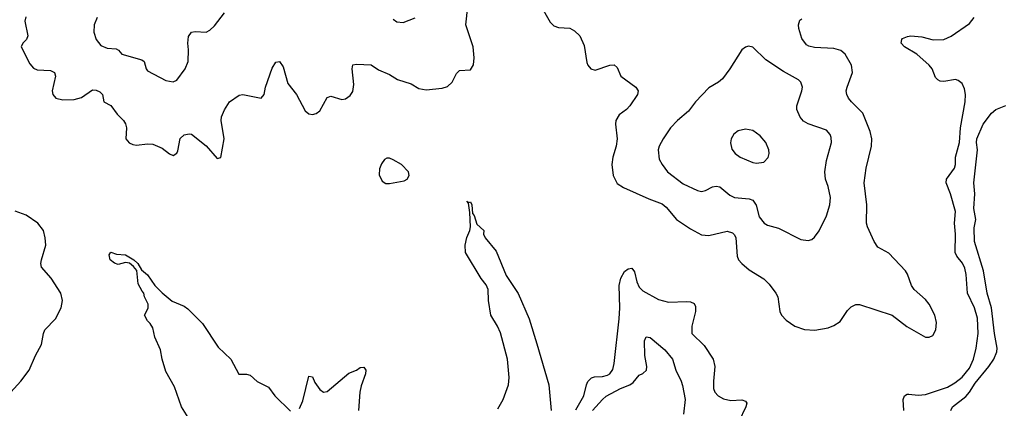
# Model space of a CAD drawing. Header units: inches. Extents: x 1603819 to 1745079, y 385938 to 533966.
# Tile 273 of 561: x 1700834 to 1706200, y 432122 to 434238. Entities that reach past the tile are written whole.
import ezdxf

# ---------------------------------------------------------------- set-up
doc = ezdxf.new("R2010")
doc.units = ezdxf.units.IN
doc.header["$MEASUREMENT"] = 0
doc.layers.add('B7403', color=7, linetype='Continuous')

msp = doc.modelspace()

# ---------------------------------------------------------------- linework, layer by layer
at = {"layer": 'B7403', "color": 5}
for points, elevation in [([(1700866.8, 434253.2), (1700862.8, 434230), (1700878.3, 434150), (1700872, 434130), (1700850.3, 434109.7), (1700842.3, 434090), (1700890, 433997), (1700910, 433974), (1700930, 433965.4), (1701002.2, 433962.2), (1701024.6, 433950), (1701029.3, 433930), (1701011.6, 433850), (1701015.4, 433830), (1701030.8, 433810.8), (1701070, 433801), (1701130, 433803.6), (1701170, 433813.7), (1701230, 433856.2), (1701250, 433855), (1701270, 433845.3), (1701284.4, 433830), (1701292.7, 433790), (1701331.5, 433771.5), (1701364.6, 433724.6), (1701399.2, 433690), (1701411.3, 433671.3), (1701416.3, 433650), (1701412.9, 433590), (1701430, 433567.8), (1701450, 433558), (1701470, 433555.5), (1701530, 433563.1), (1701559.6, 433559.6), (1701610, 433538), (1701650, 433507.7), (1701670, 433499.1), (1701690, 433510.8), (1701696.2, 433523.8), (1701708.5, 433591.5), (1701730, 433612), (1701757.3, 433617.3), (1701770, 433614.9), (1701850, 433550.5), (1701910, 433483), (1701930, 433487.3), (1701947.7, 433590), (1701931.1, 433690), (1701934.3, 433710), (1701950, 433747.3), (1701978, 433790), (1702030, 433827.3), (1702050.5, 433830.5), (1702150, 433810.8), (1702166, 433830), (1702174.3, 433870), (1702210, 433974.8), (1702230, 434006), (1702249.3, 434010.7), (1702270, 433981), (1702296.1, 433890), (1702343.1, 433830), (1702390, 433741), (1702410, 433726), (1702430, 433722.8), (1702450, 433726.8), (1702470, 433741), (1702510, 433814.8), (1702530, 433822), (1702590, 433804), (1702610, 433806.8), (1702635.1, 433824.9), (1702650, 433847.3), (1702655.5, 433884.5), (1702645.6, 433970), (1702650, 433991.6), (1702670, 433996.2), (1702750, 433992.6), (1702790, 433965.8), (1702850, 433939.7), (1702893.2, 433913.2), (1702968, 433888), (1703010, 433864.2), (1703050, 433856.5), (1703135.6, 433864.4), (1703165.3, 433874.7), (1703190, 433898), (1703215, 433945), (1703230, 433962), (1703290, 433965.6), (1703306.8, 433993.2), (1703311, 434030), (1703305.2, 434090), (1703265.9, 434210), (1703276.8, 434310)], 320), ([(1703664.4, 434330), (1703724, 434224), (1703744.1, 434204.1), (1703770, 434196), (1703831.3, 434191.3), (1703858.2, 434178.2), (1703886.4, 434150), (1703910, 434098), (1703925.3, 434005.3), (1703930.7, 433990), (1703946, 433970), (1703970, 433963), (1704050, 433990.4), (1704072.7, 433992.7), (1704090, 433978), (1704110.4, 433930), (1704191.1, 433871.1), (1704204.7, 433850), (1704201, 433830), (1704159.5, 433770), (1704141.6, 433750), (1704100.6, 433719.4), (1704082, 433690), (1704080.3, 433670), (1704090.2, 433589.8), (1704084.2, 433550), (1704065.6, 433490), (1704060.6, 433450), (1704068.2, 433390), (1704090, 433346.5), (1704123.6, 433323.6), (1704261.9, 433261.9), (1704335, 433235), (1704357.3, 433217.3), (1704413.4, 433150), (1704490, 433099), (1704550, 433067.4), (1704590, 433063.6), (1704690, 433086), (1704718, 433078), (1704730, 433066.4), (1704737.5, 433050), (1704744.2, 432950), (1704752, 432930), (1704768.8, 432910), (1704810, 432877), (1704890, 432826.4), (1704918.4, 432798.4), (1704954.9, 432750), (1704964.6, 432730), (1704976.9, 432650), (1704986, 432630), (1705010, 432602), (1705057.3, 432570), (1705110, 432551.8), (1705167.3, 432547.3), (1705239.4, 432560.6), (1705270, 432572.7), (1705304.6, 432595.4), (1705345.3, 432654.7), (1705364.9, 432675.1), (1705390, 432687.9), (1705410, 432688.2), (1705589.3, 432629.3), (1705668.4, 432568.4), (1705770, 432508.9), (1705790, 432508.8), (1705810, 432519.5), (1705827.2, 432550), (1705829.8, 432590), (1705820.2, 432630), (1705790, 432689.7), (1705770, 432714.8), (1705708.5, 432768.5), (1705694.6, 432790), (1705672.1, 432852.1), (1705660.5, 432870), (1705570, 432966.6), (1705510, 432999.7), (1705490.9, 433030), (1705453.3, 433110), (1705448.7, 433130), (1705449.8, 433230), (1705436.4, 433350), (1705446.6, 433430), (1705476.8, 433550), (1705478, 433590), (1705467.8, 433630), (1705429.2, 433729.2), (1705367.1, 433790), (1705349.8, 433810), (1705340.8, 433830), (1705338.7, 433850), (1705342.7, 433870), (1705372.2, 433950), (1705367.4, 433990), (1705331.6, 434050), (1705309.6, 434070), (1705270, 434080.5), (1705166.1, 434086.1), (1705134, 434094), (1705122, 434102), (1705095.6, 434135.6), (1705080.3, 434190), (1705078, 434210), (1705085.1, 434234.9), (1705097.1, 434242.9)], 320), ([(1701256.4, 434250), (1701239.6, 434210), (1701237.8, 434170), (1701250.2, 434130), (1701277, 434097), (1701310, 434083.6), (1701359.5, 434079.5), (1701372.7, 434072.7), (1701391, 434050), (1701500.3, 434020.3), (1701512.4, 434010), (1701522.4, 433970), (1701530, 433960.5), (1701630, 433906.3), (1701670, 433899.5), (1701690, 433908.5), (1701736.1, 433970), (1701751.5, 434010), (1701753.8, 434073.8), (1701749.8, 434110.2), (1701753.3, 434146.7), (1701769.4, 434170), (1701790, 434174), (1701849.7, 434170.3), (1701870, 434180.4), (1701895, 434205), (1701950, 434275.5)], 340), ([(1702870, 434240.7), (1702890, 434227.3), (1702923, 434223), (1702990, 434248.4)], 340), ([(1705652.2, 432110), (1705649.1, 432170), (1705655.8, 432190), (1705670, 432199.2), (1705680, 432200), (1705730, 432194.4), (1705770, 432197.9), (1705890, 432238.2), (1705930, 432260.4), (1705970, 432292.2), (1706010, 432341.6), (1706032, 432390), (1706046.8, 432450), (1706057.7, 432530), (1706053.4, 432613.4), (1706038, 432670), (1705999.9, 432750), (1705991.4, 432851.4), (1705984.5, 432884.5), (1705972.1, 432912.1), (1705941.1, 432950), (1705932, 432970), (1705934.5, 433070), (1705928.7, 433130), (1705933.9, 433193.9), (1705905.8, 433290), (1705882.7, 433350), (1705885.3, 433370), (1705927.7, 433430), (1705933.8, 433450), (1705933.7, 433490), (1705956.1, 433570), (1705960.5, 433650), (1705985.7, 433790), (1705988, 433830), (1705982.5, 433862.5), (1705969.2, 433890), (1705947.7, 433907.7), (1705933.1, 433913.1), (1705870, 433901), (1705850, 433902.6), (1705837, 433910), (1705823.9, 433923.9), (1705806.6, 433970), (1705789.9, 433989.9), (1705722.6, 434050), (1705656, 434090), (1705637.6, 434110), (1705640.4, 434130), (1705645, 434135), (1705672.7, 434147.3), (1705690.5, 434149.5), (1705750, 434144.9), (1705812.2, 434127.8), (1705869.8, 434130.2), (1705910, 434147.8), (1706010, 434218), (1706035.4, 434250)], 280), ([(1705907.6, 432110), (1705917.6, 432130), (1705990, 432187.2), (1706010, 432209.5), (1706040.8, 432259.2), (1706115, 432350), (1706141.7, 432390), (1706159, 432430), (1706160.3, 432450), (1706145.6, 432530), (1706129.2, 432670), (1706106.2, 432750), (1706085.7, 432870), (1706037.4, 433030), (1706035.2, 433104.8), (1706044.1, 433150), (1706032.8, 433210), (1706039.9, 433290), (1706033.2, 433350), (1706054.4, 433530), (1706048.1, 433570), (1706050.4, 433590), (1706084.8, 433670), (1706129, 433730), (1706154.2, 433750), (1706208.5, 433771.5)], 260), ([(1703440.4, 432119.6), (1703469.4, 432170), (1703498.1, 432250), (1703502.1, 432290), (1703493, 432390), (1703453.7, 432533.7), (1703437.6, 432570), (1703401.6, 432630), (1703388.1, 432710), (1703387.2, 432770), (1703375.4, 432795.4), (1703349.3, 432829.3), (1703263.5, 432970), (1703261.2, 433010), (1703270, 433052.7), (1703287.6, 433090), (1703289.8, 433110), (1703287.6, 433187.6), (1703279.3, 433239.3), (1703270, 433250.8), (1703282, 433242), (1703290, 433246.8), (1703298.4, 433230), (1703302, 433182), (1703310, 433172), (1703325.7, 433125.7), (1703362.8, 433090), (1703362, 433070), (1703370.7, 433050), (1703430, 432978), (1703484.8, 432844.8), (1703550, 432747.2), (1703610.1, 432610.1), (1703652.7, 432472.7), (1703716.8, 432250), (1703729.4, 432110.6)], 280), ([(1700767.6, 432190), (1700839.9, 432270), (1700885.4, 432330), (1700920.6, 432410), (1700953, 432470), (1700963.2, 432530), (1700971.2, 432548.8), (1701028.7, 432610), (1701059.8, 432670), (1701066.6, 432710), (1701058, 432750), (1701005.1, 432830), (1700953.3, 432890), (1700949.8, 432910), (1700952.9, 432930), (1700976.7, 433010), (1700973.4, 433050), (1700963.1, 433090), (1700932.2, 433130), (1700870, 433174.4), (1700810, 433195.5)], 320), ([(1701752.5, 432072.5), (1701716.4, 432130), (1701678.4, 432238.4), (1701630, 432323), (1701610, 432389.2), (1701600.7, 432440.7), (1701569.6, 432510), (1701560.2, 432560.2), (1701544.7, 432584.7), (1701530, 432598), (1701514, 432630), (1701533.3, 432666.7), (1701534.3, 432690), (1701513.6, 432730), (1701511.3, 432750), (1701500.7, 432760.7), (1701480.5, 432800.5), (1701472.9, 432872.9), (1701455.1, 432895.1), (1701431.8, 432911.8), (1701410, 432915.4), (1701370, 432905.3), (1701350, 432912.1), (1701327.7, 432930), (1701321.4, 432958.6), (1701330, 432973.1), (1701361.6, 432961.6), (1701410, 432957.5), (1701456.4, 432930), (1701477.6, 432910), (1701497, 432877), (1701530, 432848.4), (1701570, 432790.8), (1701610.3, 432750.3), (1701665.7, 432705.7), (1701730, 432677.6), (1701750, 432664.4), (1701830, 432584.4), (1701916, 432456), (1701984, 432390), (1702028.2, 432308.2), (1702070, 432307.3), (1702090, 432302), (1702128.9, 432268.9), (1702190, 432238), (1702224.6, 432190), (1702310, 432107.4)], 280), ([(1703865.5, 432114.5), (1703908.5, 432190), (1703922.1, 432250), (1703930.9, 432269.1), (1703950, 432288.6), (1703966, 432294), (1704010, 432296.1), (1704036.7, 432303.3), (1704050, 432310.2), (1704066.9, 432333.1), (1704074.1, 432365.9), (1704101.7, 432610), (1704104.9, 432670), (1704101.7, 432790), (1704110, 432830.4), (1704130, 432867), (1704150, 432881.7), (1704170, 432884.4), (1704185, 432865), (1704197.7, 432810), (1704210, 432781.7), (1704230, 432761.5), (1704314.8, 432714.8), (1704370, 432700.7), (1704470, 432703.5), (1704490, 432702), (1704510, 432692.8), (1704516.4, 432676.4), (1704516.2, 432650), (1704496.8, 432570), (1704496.5, 432530), (1704564.2, 432464.2), (1704613.1, 432390), (1704622, 432350), (1704614.2, 432270), (1704615.5, 432230), (1704622, 432210), (1704640.9, 432190), (1704670, 432173.5), (1704710, 432165.6), (1704770, 432167.8), (1704790, 432160.3), (1704795.8, 432150), (1704791.7, 432130), (1704753.2, 432050)], 280), ([(1703955.3, 432110), (1704010, 432171.1), (1704030, 432187.6), (1704108.8, 432230), (1704158.7, 432250), (1704176.4, 432263.6), (1704210, 432303.1), (1704230, 432312.2), (1704249.6, 432330), (1704250.9, 432350), (1704239.8, 432410), (1704238.4, 432490), (1704248.1, 432511.9), (1704270, 432507.7), (1704350, 432440.9), (1704391.3, 432390), (1704410.3, 432330), (1704439.6, 432270), (1704446.3, 432246.3), (1704460.6, 432170), (1704451.7, 432090)], 260), ([(1702358.9, 432121.1), (1702377.3, 432162.7), (1702410, 432297.3), (1702430, 432294), (1702442.9, 432262.9), (1702470, 432225.5), (1702490, 432210.5), (1702510, 432213), (1702627.3, 432312.7), (1702669.6, 432330.4), (1702690, 432344), (1702710, 432346), (1702720.7, 432330), (1702718.4, 432310), (1702695.6, 432244.4), (1702688.2, 432210), (1702680.7, 432110)], 280)]:
    msp.add_lwpolyline(points, dxfattribs=dict(at, elevation=elevation))
for points, elevation in [([(1704805.2, 434094.8), (1704790, 434089.3), (1704770, 434073.2), (1704704.4, 433970), (1704663.7, 433916.3), (1704642.2, 433897.8), (1704590, 433867), (1704517.1, 433790), (1704479.4, 433740.6), (1704418, 433690), (1704380.9, 433650), (1704340.3, 433590), (1704319.5, 433550), (1704314, 433530), (1704319.2, 433479.2), (1704334.4, 433450), (1704364.9, 433410), (1704450, 433343.6), (1704527.5, 433307.5), (1704550, 433303.5), (1704571.4, 433308.6), (1704610, 433328.9), (1704630, 433332.6), (1704650, 433327.4), (1704703.1, 433283.1), (1704729.4, 433269.4), (1704810, 433262.9), (1704830, 433255.8), (1704848, 433228), (1704863.9, 433163.9), (1704890.3, 433130), (1704910, 433119.3), (1704970, 433102.2), (1705090, 433041.3), (1705130, 433035.5), (1705150, 433042), (1705166, 433054), (1705191, 433089), (1705231.3, 433170), (1705249.7, 433230.3), (1705252.1, 433270), (1705239.2, 433330), (1705225.3, 433370), (1705222.4, 433410), (1705230, 433471), (1705257.2, 433570), (1705255.9, 433595.9), (1705250, 433612.3), (1705230, 433636.2), (1705130, 433671.1), (1705106.1, 433686.1), (1705087.8, 433707.8), (1705068.3, 433750), (1705068.3, 433770), (1705096.4, 433850), (1705099.2, 433870), (1705090, 433897.6), (1705077.6, 433910), (1704995.8, 433955.8), (1704900.3, 434020.3), (1704830, 434089.3)], 340), ([(1704790, 433642.6), (1704750, 433632.8), (1704725.2, 433614.8), (1704710.3, 433590), (1704707.3, 433567.3), (1704714, 433534), (1704732.4, 433510), (1704760.5, 433490), (1704830, 433461.1), (1704850, 433457), (1704890, 433463), (1704912.9, 433487.1), (1704918.7, 433510), (1704916.9, 433530), (1704900.4, 433570), (1704870, 433606.6), (1704830, 433634)], 360), ([(1702835.5, 433484.5), (1702822.3, 433477.7), (1702805.8, 433454.2), (1702794.8, 433425.2), (1702792.8, 433392.8), (1702810, 433358.4), (1702830, 433346.7), (1702850, 433346), (1702930, 433360.9), (1702945.1, 433370), (1702956, 433390), (1702952.1, 433410), (1702914.3, 433450), (1702870, 433475.8), (1702850, 433484.2)], 320)]:
    msp.add_lwpolyline(points, close=True, dxfattribs=dict(at, elevation=elevation))

doc.saveas('drawing.dxf')
